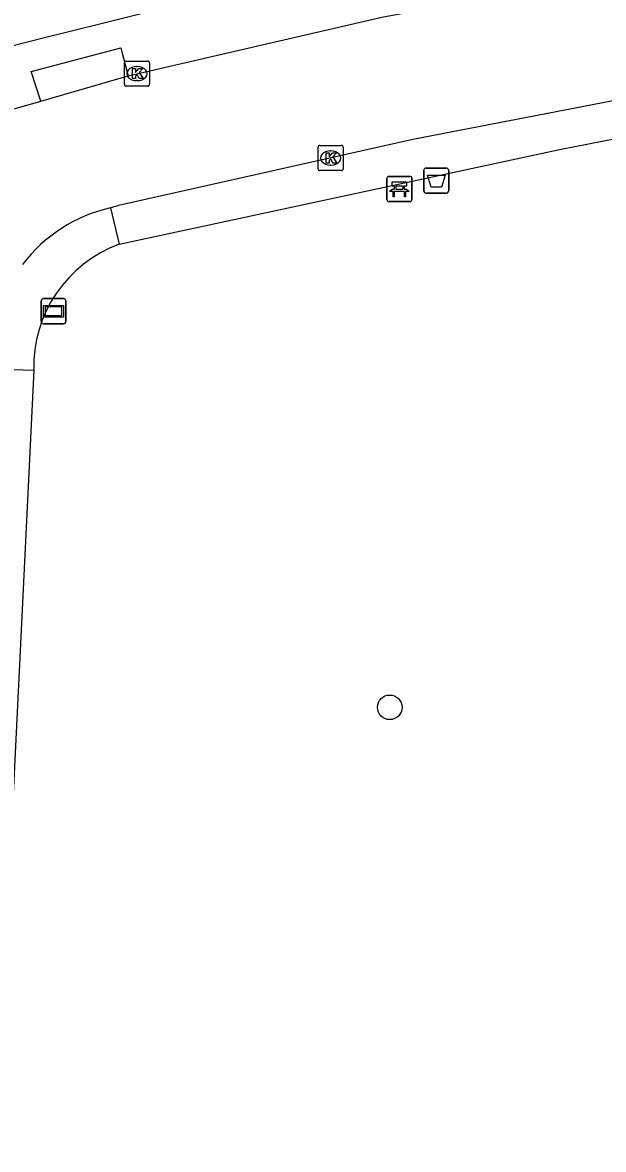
# Model space of a CAD drawing. Extents: x 163010 to 163853, y 382793 to 383982.
# Drawn here: x 163736.07 to 163759.17, y 383656.97 to 383701.77 of the extents above; entities that cross this region are included whole.
import ezdxf

# ---------------------------------------------------------------- set-up
doc = ezdxf.new("R2010")
doc.units = 0
for name, color, linetype in [('IMGEO_Afvalbak', 7, 'Continuous'), ('IMGEO_Bank', 7, 'Continuous'), ('IMGEO_Boom', 7, 'Continuous'), ('IMGEO_Kolk', 7, 'Continuous'), ('IMGEO_Rijbaan_lokaal_gesloten', 7, 'Continuous'), ('IMGEO_Straatnaambord', 7, 'Continuous'), ('IMGEO_Voetpad_open', 7, 'Continuous')]:
    doc.layers.add(name, color=color, linetype=linetype)

msp = doc.modelspace()

# ---------------------------------------------------------------- linework, layer by layer
at = {"layer": 'IMGEO_Afvalbak'}
for p, q in [((163752.028, 383695.085), (163752.028, 383695.885)), ((163752.028, 383695.885), (163752.028, 383695.085)), ((163752.128, 383695.985), (163752.918, 383695.985)), ((163752.918, 383695.985), (163752.128, 383695.985)), ((163753.018, 383695.885), (163753.018, 383695.085)), ((163753.018, 383695.085), (163753.018, 383695.885)), ((163752.918, 383694.985), (163752.128, 383694.985)), ((163752.128, 383694.985), (163752.918, 383694.985))]:
    msp.add_line(p, q, dxfattribs=at)
msp.add_lwpolyline([(163752.171, 383695.699), (163752.875, 383695.699), (163752.726, 383695.229), (163752.32, 383695.229), (163752.171, 383695.699)], dxfattribs=at)
for centre, start, end in [((163752.128, 383695.885), 90, 180), ((163752.128, 383695.885), 90, 180), ((163752.918, 383695.885), 0, 90), ((163752.918, 383695.885), 360, 90), ((163752.128, 383695.085), 180, 270), ((163752.128, 383695.085), 180, 270), ((163752.918, 383695.085), 270, 0), ((163752.918, 383695.085), 270, 0)]:
    msp.add_arc(centre, 0.1, start, end, dxfattribs=at)
at = {"layer": 'IMGEO_Bank'}
for p, q in [((163750.559, 383694.727), (163750.559, 383695.568)), ((163750.559, 383695.568), (163750.559, 383694.727)), ((163750.634, 383695.652), (163751.475, 383695.652)), ((163751.475, 383695.652), (163750.634, 383695.652)), ((163751.559, 383695.577), (163751.559, 383694.736)), ((163751.559, 383694.736), (163751.559, 383695.577)), ((163751.256, 383695.05), (163750.863, 383695.05)), ((163750.868, 383695.158), (163750.868, 383695.264)), ((163750.912, 383695.264), (163750.912, 383695.158)), ((163751.2, 383695.27), (163750.918, 383695.27)), ((163750.918, 383695.152), (163751.2, 383695.152)), ((163751.206, 383695.158), (163751.206, 383695.264)), ((163751.25, 383695.264), (163751.25, 383695.158)), ((163751.484, 383694.652), (163750.643, 383694.652)), ((163750.643, 383694.652), (163751.484, 383694.652))]:
    msp.add_line(p, q, dxfattribs=at)
for points in [[(163750.862, 383695.27), (163750.776, 383695.27), (163750.776, 383695.431), (163751.339, 383695.431), (163751.339, 383695.27), (163751.256, 383695.27)], [(163750.806, 383695.05), (163750.664, 383695.05), (163750.776, 383695.152), (163750.862, 383695.152)], [(163750.856, 383695.043), (163750.856, 383694.836), (163750.813, 383694.836), (163750.813, 383695.043)], [(163751.256, 383695.152), (163751.339, 383695.152), (163751.451, 383695.05), (163751.312, 383695.05)], [(163751.306, 383695.043), (163751.306, 383694.836), (163751.262, 383694.836), (163751.262, 383695.043)]]:
    msp.add_lwpolyline(points, dxfattribs=at)
for centre, radius, start, end in [((163750.637, 383695.574), 0.0779, 92.4484, 184.2845), ((163750.637, 383695.574), 0.0779, 92.4484, 184.2845), ((163751.481, 383695.574), 0.0779, 2.4484, 94.2845), ((163751.481, 383695.574), 0.0779, 2.4484, 94.2845), ((163750.806, 383695.043), 0.00671, 2.8957, 87.1043), ((163750.863, 383695.043), 0.00671, 92.8957, 177.1043), ((163750.861, 383695.263), 0.00671, 2.8957, 87.1043), ((163750.861, 383695.159), 0.00671, 272.8957, 357.1043), ((163750.918, 383695.263), 0.00671, 92.8957, 177.1043), ((163750.918, 383695.159), 0.00671, 182.8957, 267.1043), ((163751.2, 383695.263), 0.00671, 2.8957, 87.1043), ((163751.2, 383695.159), 0.00671, 272.8957, 357.1043), ((163751.257, 383695.263), 0.00671, 92.8957, 177.1043), ((163751.257, 383695.159), 0.00671, 182.8957, 267.1043), ((163751.255, 383695.043), 0.00671, 2.8957, 87.1043), ((163751.312, 383695.043), 0.00671, 92.8957, 177.1043), ((163750.637, 383694.73), 0.0779, 182.4484, 274.2845), ((163750.637, 383694.73), 0.0779, 182.4484, 274.2845), ((163751.481, 383694.73), 0.0779, 272.4484, 4.2845), ((163751.481, 383694.73), 0.0779, 272.4484, 4.2845)]:
    msp.add_arc(centre, radius, start, end, dxfattribs=at)
at = {"layer": 'IMGEO_Boom'}
msp.add_circle((163750.676, 383674.548), 0.489, dxfattribs=at)
at = {"layer": 'IMGEO_Kolk'}
for p, q in [((163740.122, 383699.313), (163740.122, 383700.165)), ((163740.197, 383700.239), (163741.049, 383700.239)), ((163740.61, 383700.019), (163740.635, 383700.019)), ((163741.123, 383700.165), (163741.123, 383699.313)), ((163740.633, 383699.459), (163740.608, 383699.459)), ((163741.049, 383699.239), (163740.197, 383699.239)), ((163747.822, 383695.958), (163747.822, 383696.81)), ((163747.897, 383696.884), (163748.749, 383696.884)), ((163748.823, 383696.81), (163748.823, 383695.958)), ((163748.31, 383696.664), (163748.335, 383696.664)), ((163748.749, 383695.884), (163747.897, 383695.884)), ((163748.333, 383696.104), (163748.308, 383696.104))]:
    msp.add_line(p, q, dxfattribs=at)
for points in [[(163740.122, 383699.313), (163740.122, 383700.165)], [(163740.197, 383700.239), (163741.049, 383700.239)], [(163740.443, 383699.939), (163740.566, 383699.939), (163740.566, 383699.788), (163740.696, 383699.939), (163740.86, 383699.939), (163740.714, 383699.788), (163740.867, 383699.539), (163740.715, 383699.539), (163740.63, 383699.703), (163740.566, 383699.636), (163740.566, 383699.539), (163740.443, 383699.539), (163740.443, 383699.939)], [(163741.123, 383700.165), (163741.123, 383699.313)], [(163741.049, 383699.239), (163740.197, 383699.239)], [(163747.822, 383695.958), (163747.822, 383696.81)], [(163747.897, 383696.884), (163748.749, 383696.884)], [(163748.823, 383696.81), (163748.823, 383695.958)], [(163748.143, 383696.584), (163748.266, 383696.584), (163748.266, 383696.433), (163748.396, 383696.584), (163748.56, 383696.584), (163748.414, 383696.433), (163748.567, 383696.184), (163748.415, 383696.184), (163748.33, 383696.348), (163748.266, 383696.281), (163748.266, 383696.184), (163748.143, 383696.184), (163748.143, 383696.584)], [(163748.749, 383695.884), (163747.897, 383695.884)]]:
    msp.add_lwpolyline(points, dxfattribs=at)
for centre, start, end in [((163740.199, 383700.163), 91.552, 178.448), ((163740.199, 383700.163), 91.552, 178.448), ((163741.047, 383700.163), 1.552, 88.448), ((163741.047, 383700.163), 1.552, 88.448), ((163740.199, 383699.315), 181.552, 268.448), ((163740.199, 383699.315), 181.552, 268.448), ((163741.047, 383699.315), 271.552, 358.448), ((163741.047, 383699.315), 271.552, 358.448), ((163747.899, 383696.808), 91.552, 178.448), ((163747.899, 383696.808), 91.552, 178.448), ((163748.747, 383696.808), 1.552, 88.448), ((163748.747, 383696.808), 1.552, 88.448), ((163747.899, 383695.96), 181.552, 268.448), ((163747.899, 383695.96), 181.552, 268.448), ((163748.747, 383695.96), 271.552, 358.448), ((163748.747, 383695.96), 271.552, 358.448)]:
    msp.add_arc(centre, 0.0765, start, end, dxfattribs=at)
for centre, major_axis, ratio, start_param, end_param in [((163740.609, 383699.739), (-0.387, 0.002), 0.722429, 4.712389, 7.853982), ((163740.634, 383699.739), (-0.39, 0.002), 0.717154, 1.570796, 4.712389), ((163748.309, 383696.384), (-0.387, 0.002), 0.722429, 4.712389, 7.853982), ((163748.334, 383696.384), (-0.39, 0.002), 0.717154, 1.570796, 4.712389)]:
    msp.add_ellipse(centre, major_axis=major_axis, ratio=ratio, start_param=start_param, end_param=end_param, dxfattribs=at)
at = {"layer": 'IMGEO_Rijbaan_lokaal_gesloten'}
for points in [[(163740.271, 383699.645), (163750.362, 383701.987), (163753.415, 383702.546), (163756.94, 383703.273), (163760.763, 383703.966), (163761.219, 383704.091)], [(163736.8, 383698.643), (163740.271, 383699.645)], [(163762.172, 383699.016), (163761.798, 383698.991), (163761.377, 383698.946), (163760.885, 383698.879), (163760.395, 383698.801), (163759.905, 383698.717), (163751.59, 383697.116), (163740.075, 383694.537)], [(163733.24, 383697.62), (163736.8, 383698.643)]]:
    msp.add_lwpolyline(points, dxfattribs=at)
for centre, radius, start, end in [((163741.368, 383688.67), 6.008, 102.4278, 107.3637), ((163740.902, 383688.496), 6.055, 102.6549, 142.8702)]:
    msp.add_arc(centre, radius, start, end, dxfattribs=at)
at = {"layer": 'IMGEO_Straatnaambord'}
for p, q in [((163736.809, 383689.895), (163736.809, 383690.695)), ((163736.809, 383690.695), (163736.809, 383689.895)), ((163736.909, 383690.795), (163737.699, 383690.795)), ((163737.699, 383690.795), (163736.909, 383690.795)), ((163737.799, 383690.695), (163737.799, 383689.895)), ((163737.799, 383689.895), (163737.799, 383690.695)), ((163737.699, 383689.795), (163736.909, 383689.795)), ((163736.909, 383689.795), (163737.699, 383689.795))]:
    msp.add_line(p, q, dxfattribs=at)
for points in [[(163736.91, 383690.527), (163737.698, 383690.527), (163737.698, 383690.063), (163736.91, 383690.063), (163736.91, 383690.527)], [(163736.975, 383690.462), (163736.975, 383690.128), (163737.633, 383690.128), (163737.633, 383690.462), (163736.975, 383690.462)]]:
    msp.add_lwpolyline(points, dxfattribs=at)
for centre, start, end in [((163736.909, 383690.695), 90, 180), ((163736.909, 383690.695), 90, 180), ((163737.699, 383690.695), 0, 90), ((163737.699, 383690.695), 360, 90), ((163736.909, 383689.895), 180, 270), ((163736.909, 383689.895), 180, 270), ((163737.699, 383689.895), 270, 0), ((163737.699, 383689.895), 270, 0)]:
    msp.add_arc(centre, 0.1, start, end, dxfattribs=at)
at = {"layer": 'IMGEO_Voetpad_open'}
for points in [[(163758.76, 383706.205), (163749.303, 383704.247), (163739.247, 383701.732), (163736.888, 383701.142), (163734.495, 383700.543), (163725.643, 383697.736), (163716.142, 383694.393), (163705.239, 383689.821), (163690.626, 383683.142), (163687.275, 383681.848)], [(163736.8, 383698.643), (163736.419, 383699.817), (163739.985, 383700.763), (163740.027, 383700.598), (163740.271, 383699.645)], [(163739.92, 383692.954), (163757.492, 383696.737), (163761.297, 383697.471)], [(163739.575, 383694.404), (163739.92, 383692.954)], [(163736.517, 383687.948), (163735.474, 383666.477), (163733.801, 383640.03)], [(163734.826, 383688.005), (163736.517, 383687.948)]]:
    msp.add_lwpolyline(points, dxfattribs=at)
msp.add_arc((163741.707, 383688.079), 5.192, 110.1347, 181.4508, dxfattribs=at)

doc.saveas('drawing.dxf')
